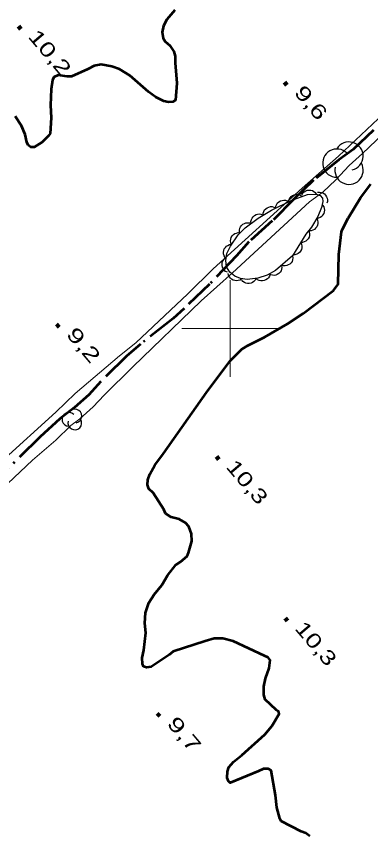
# Model space of a CAD drawing. Extents: x 386081 to 389416, y 5130568 to 5134082.
# Drawn here: x 386955.8 to 387029, y 5132295.3 to 5132464.6 of the extents above; entities that cross this region are included whole.
import ezdxf

# ---------------------------------------------------------------- set-up
doc = ezdxf.new("R2010")
doc.units = 0
doc.header["$LTSCALE"] = 1.2
doc.linetypes.add('DASH_DOUBLE_DOT', pattern=[9.2, 5, -1.2, 0.3, -1.2, 0.3, -1.2])
doc.linetypes.add('DOT_DASHED', pattern=[7.7, 5, -1.2, 0.3, -1.2])
for name, color, linetype, lineweight in [('1', 7, 'Continuous', 53), ('2', 7, 'Continuous', 13), ('3', 7, 'Continuous', 140), ('4', 7, 'DASH_DOUBLE_DOT', 53), ('44', 7, 'Continuous', 25), ('61', 7, 'Continuous', 13)]:
    doc.layers.add(name, color=color, linetype=linetype, lineweight=lineweight)

msp = doc.modelspace()

# ---------------------------------------------------------------- linework, layer by layer
at = {"layer": '1'}
for points in [[(386988.51, 5132465.88), (386986.87, 5132463.96), (386986.17, 5132462.62), (386985.88, 5132461.29), (386986.09, 5132460.04), (386986.55, 5132459.37), (386987.49, 5132458.54), (386988.31, 5132457.34), (386988.62, 5132456.34), (386988.61, 5132454.97), (386988.92, 5132450.76), (386988.7, 5132447.23), (386988.14, 5132446.88), (386987.19, 5132446.8), (386986.23, 5132447.05), (386984.63, 5132447.84), (386983.1, 5132448.98), (386979.22, 5132452.32), (386977.06, 5132453.67), (386975.54, 5132454.18), (386973.29, 5132454.59), (386971.88, 5132454.34), (386970.56, 5132453.63), (386967.19, 5132452.16), (386966.27, 5132452.13), (386964.39, 5132452.4), (386963.49, 5132452.01), (386963.24, 5132451.38), (386962.95, 5132449.49), (386962.8, 5132446.18), (386963, 5132443.57), (386962.77, 5132440.38), (386962.4, 5132439.88), (386961.1, 5132438.58), (386959.43, 5132437.5), (386958.79, 5132437.55), (386958.23, 5132437.93), (386957.95, 5132438.55)], [(386957.95, 5132438.55), (386957.6, 5132440.17), (386956.81, 5132441.93), (386955.53, 5132443.92)], [(387016.41, 5132295.05), (387015.62, 5132295.65), (387014.62, 5132296.01), (387010.48, 5132298.13), (387010.21, 5132298.68), (387009.65, 5132300.96), (387009.35, 5132303.5), (387008.43, 5132308.57), (387007.92, 5132308.95), (387006.83, 5132308.92), (387005.85, 5132308.44), (386999.99, 5132306.08), (386999.66, 5132306.38), (386999.37, 5132307.08), (386999.39, 5132308.4), (386999.72, 5132309.29), (387000.69, 5132310.42), (387002.38, 5132311.76), (387007.15, 5132316.05), (387008.55, 5132317.8), (387010.1, 5132320.33), (387009.95, 5132320.84), (387009.48, 5132321.17), (387007.19, 5132323.26), (387006.94, 5132324.28), (387006.95, 5132325.97), (387007.26, 5132327.63), (387008.03, 5132329.76), (387008.21, 5132331.45), (387007.81, 5132331.95), (387007.1, 5132332.32), (387000.6, 5132335.33), (386998.44, 5132335.91), (386996.69, 5132335.88), (386994.79, 5132335.37), (386988.22, 5132333.24), (386987.35, 5132332.55), (386983.63, 5132330.07), (386982.7, 5132329.87), (386982.06, 5132330.13), (386981.85, 5132330.68), (386981.79, 5132331.87), (386982.15, 5132333.48), (386982.53, 5132337.09), (386982.32, 5132339.09), (386982.47, 5132341.18), (386983.16, 5132343.25), (386984.24, 5132345), (386985.84, 5132346.94), (386987.01, 5132348.9), (386988.73, 5132351.13), (386989.71, 5132351.74), (386991.06, 5132352.92), (386991.38, 5132353.63), (386992.02, 5132356.05), (386991.97, 5132357.55), (386991.42, 5132359.05), (386990.71, 5132359.82), (386989.41, 5132360.55), (386987.78, 5132361.01), (386986.63, 5132361.78), (386986.26, 5132362.55), (386984.04, 5132366.01), (386983.13, 5132366.84), (386982.87, 5132367.69), (386982.93, 5132368.72), (386983.33, 5132369.9), (386984.4, 5132371.72), (386986.22, 5132374.18), (386995.05, 5132386.8), (386999.99, 5132393.3), (387002.41, 5132395.76), (387003.61, 5132396.51), (387007.05, 5132398.23), (387011.84, 5132400.96), (387015.03, 5132403.15), (387021.33, 5132407.88), (387022.29, 5132409.22), (387022.4, 5132415.3), (387023, 5132420.01), (387023.15, 5132420.46), (387024.38, 5132422.84), (387026.94, 5132427.05), (387029.08, 5132429.87)]]:
    msp.add_lwpolyline(points, dxfattribs=at)
at = {"layer": '2'}
for points in [[(387035.25, 5132447.8), (387022.35, 5132435.63), (387014.86, 5132429.04), (386996.44, 5132412.37), (386991.2, 5132407.2), (386980.45, 5132397.05), (386977.07, 5132394.34), (386967.94, 5132386.58), (386963.93, 5132382.74), (386952.67, 5132372.51)], [(386954.04, 5132367.99), (386959.12, 5132372.79), (386963.93, 5132376.9), (386967.03, 5132379.97), (386968.91, 5132381.36), (386971.67, 5132383.82), (386973.89, 5132386.2), (386979.84, 5132392.12), (386993.99, 5132405.76), (387000.42, 5132411.51), (387016.37, 5132426.19), (387019.1, 5132428.25), (387021.81, 5132430.74), (387024.59, 5132433.74), (387027.36, 5132436.24), (387034.46, 5132443.05)]]:
    msp.add_lwpolyline(points, dxfattribs=at)
at = {"layer": '3'}
for p, q in [((386956.2, 5132462.55), (386956.71, 5132461.94)), ((387011.2, 5132450.96), (387011.71, 5132450.35)), ((386964.09, 5132400.93), (386964.6, 5132400.32)), ((386997.12, 5132373.56), (386997.63, 5132372.95)), ((387011.34, 5132340.14), (387011.85, 5132339.53)), ((386984.9, 5132320.42), (386985.41, 5132319.81))]:
    msp.add_line(p, q, dxfattribs=at)
at = {"layer": '4'}
msp.add_lwpolyline([(387029.58, 5132441.03), (387025.39, 5132437.03), (387022.46, 5132434.88), (387017.22, 5132430.7), (387013.11, 5132426.8), (387008.67, 5132422.3), (387003.86, 5132417.94), (387001.29, 5132415.04), (386995.68, 5132409.17), (386990.44, 5132404.16), (386988.19, 5132402.06), (386981.4, 5132396.75), (386978.53, 5132394.29), (386973.22, 5132389.06), (386970.78, 5132386.29), (386967.78, 5132383.71), (386964.73, 5132381.32), (386960.67, 5132377.59), (386952.55, 5132369.6)], dxfattribs=at)
at = {"layer": '44', "linetype": 'DOT_DASHED'}
msp.add_lwpolyline([(387012.88, 5132415.04), (387009.37, 5132412.01), (387007.61, 5132411.07), (387005.66, 5132410.44), (387003.51, 5132410.17), (387002.14, 5132410.37), (387000.93, 5132410.87), (386999.91, 5132411.68), (386999.24, 5132412.76), (386999.06, 5132414.08), (386999.31, 5132415.53), (387000.02, 5132417.05), (387001.64, 5132419.37), (387003.08, 5132420.83), (387005.73, 5132422.84), (387008.52, 5132424.51), (387012.56, 5132426.48), (387015.95, 5132427.74), (387017.73, 5132427.83), (387018.58, 5132427.55), (387019.04, 5132427.01), (387019.13, 5132426.3), (387018.86, 5132425.05), (387018.07, 5132423.18), (387016.81, 5132420.99), (387015.64, 5132419.55)], close=True, dxfattribs=at)
at = {"layer": '44'}
for points in [[(387012.04, 5132426.29), (387012.14, 5132426.69), (387012.35, 5132427.04), (387012.56, 5132427.3), (387012.84, 5132427.51), (387013.18, 5132427.66), (387013.55, 5132427.74), (387013.88, 5132427.76), (387014.22, 5132427.68), (387014.56, 5132427.54), (387014.86, 5132427.33)], [(387014.79, 5132427.68), (387015, 5132428.04), (387015.3, 5132428.31), (387015.58, 5132428.5), (387015.91, 5132428.6), (387016.28, 5132428.65), (387016.66, 5132428.61), (387016.98, 5132428.54), (387017.28, 5132428.36), (387017.56, 5132428.12), (387017.78, 5132427.83)], [(387018.03, 5132428.19), (387018.45, 5132428.24), (387018.85, 5132428.16), (387019.16, 5132428.06), (387019.45, 5132427.86), (387019.71, 5132427.6), (387019.91, 5132427.27), (387020.05, 5132426.98), (387020.09, 5132426.63), (387020.07, 5132426.26), (387019.98, 5132425.91)], [(387009.37, 5132424.92), (387009.43, 5132425.34), (387009.6, 5132425.71), (387009.78, 5132425.98), (387010.04, 5132426.21), (387010.36, 5132426.4), (387010.73, 5132426.51), (387011.05, 5132426.57), (387011.4, 5132426.53), (387011.75, 5132426.42), (387012.07, 5132426.24)], [(387006.76, 5132423.45), (387006.78, 5132423.87), (387006.92, 5132424.25), (387007.07, 5132424.55), (387007.32, 5132424.8), (387007.62, 5132425.01), (387007.98, 5132425.15), (387008.29, 5132425.24), (387008.64, 5132425.22), (387009, 5132425.15), (387009.33, 5132425)], [(387019.07, 5132425.55), (387019.3, 5132425.2), (387019.41, 5132424.81), (387019.46, 5132424.49), (387019.41, 5132424.14), (387019.3, 5132423.79), (387019.09, 5132423.46), (387018.89, 5132423.21), (387018.6, 5132423.01), (387018.26, 5132422.86), (387017.91, 5132422.79)], [(387004.29, 5132421.75), (387004.27, 5132422.17), (387004.37, 5132422.56), (387004.49, 5132422.87), (387004.71, 5132423.15), (387004.98, 5132423.39), (387005.32, 5132423.57), (387005.62, 5132423.69), (387005.97, 5132423.72), (387006.34, 5132423.68), (387006.68, 5132423.56)], [(387017.86, 5132422.81), (387018.04, 5132422.44), (387018.11, 5132422.04), (387018.12, 5132421.71), (387018.02, 5132421.37), (387017.87, 5132421.03), (387017.62, 5132420.74), (387017.39, 5132420.51), (387017.08, 5132420.35), (387016.72, 5132420.24), (387016.36, 5132420.21)], [(387001.9, 5132419.94), (387001.88, 5132420.35), (387001.98, 5132420.75), (387002.1, 5132421.06), (387002.31, 5132421.33), (387002.59, 5132421.58), (387002.93, 5132421.76), (387003.23, 5132421.88), (387003.58, 5132421.9), (387003.95, 5132421.87), (387004.29, 5132421.75)], [(387000.25, 5132417.38), (387000.1, 5132417.77), (387000.07, 5132418.18), (387000.09, 5132418.51), (387000.21, 5132418.84), (387000.4, 5132419.16), (387000.67, 5132419.43), (387000.92, 5132419.64), (387001.25, 5132419.77), (387001.61, 5132419.85), (387001.97, 5132419.84)], [(387016.14, 5132420.37), (387016.31, 5132419.99), (387016.37, 5132419.58), (387016.37, 5132419.25), (387016.27, 5132418.92), (387016.1, 5132418.59), (387015.85, 5132418.3), (387015.61, 5132418.08), (387015.29, 5132417.93), (387014.93, 5132417.83), (387014.57, 5132417.81)], [(386998.92, 5132414.7), (386998.71, 5132415.06), (386998.61, 5132415.45), (386998.57, 5132415.78), (386998.63, 5132416.12), (386998.76, 5132416.47), (386998.98, 5132416.79), (386999.19, 5132417.03), (386999.49, 5132417.22), (386999.84, 5132417.36), (387000.19, 5132417.42)], [(387014.57, 5132417.81), (387014.75, 5132417.43), (387014.8, 5132417.03), (387014.8, 5132416.7), (387014.7, 5132416.36), (387014.54, 5132416.03), (387014.28, 5132415.74), (387014.04, 5132415.52), (387013.73, 5132415.37), (387013.37, 5132415.27), (387013.01, 5132415.25)], [(386999.39, 5132411.65), (386999.02, 5132411.84), (386998.72, 5132412.12), (386998.51, 5132412.37), (386998.38, 5132412.7), (386998.29, 5132413.06), (386998.31, 5132413.44), (386998.35, 5132413.77), (386998.5, 5132414.08), (386998.72, 5132414.39), (386998.99, 5132414.63)], [(387012.88, 5132415.04), (387012.93, 5132414.63), (387012.86, 5132414.22), (387012.76, 5132413.91), (387012.56, 5132413.62), (387012.3, 5132413.36), (387011.97, 5132413.16), (387011.68, 5132413.02), (387011.33, 5132412.97), (387010.96, 5132412.99), (387010.61, 5132413.08)], [(387010.61, 5132413.08), (387010.66, 5132412.66), (387010.59, 5132412.26), (387010.49, 5132411.95), (387010.29, 5132411.66), (387010.03, 5132411.4), (387009.7, 5132411.2), (387009.41, 5132411.06), (387009.06, 5132411.01), (387008.69, 5132411.03), (387008.34, 5132411.12)], [(387002.36, 5132410.28), (387002.01, 5132410.05), (387001.62, 5132409.93), (387001.29, 5132409.88), (387000.94, 5132409.93), (387000.59, 5132410.04), (387000.26, 5132410.24), (387000.01, 5132410.45), (386999.81, 5132410.74), (386999.66, 5132411.07), (386999.58, 5132411.43)], [(387008.21, 5132411.26), (387008.1, 5132410.86), (387007.87, 5132410.52), (387007.66, 5132410.27), (387007.36, 5132410.08), (387007.02, 5132409.94), (387006.64, 5132409.88), (387006.32, 5132409.87), (387005.98, 5132409.96), (387005.64, 5132410.12), (387005.36, 5132410.34)], [(387005.34, 5132410.4), (387005.15, 5132410.03), (387004.87, 5132409.73), (387004.61, 5132409.53), (387004.29, 5132409.4), (387003.93, 5132409.32), (387003.54, 5132409.34), (387003.22, 5132409.38), (387002.91, 5132409.54), (387002.6, 5132409.76), (387002.37, 5132410.03)]]:
    msp.add_lwpolyline(points, dxfattribs=at)
for centre, radius, start, end in [((387024.543, 5132435.681), 2.929, 282.26917, 149.72626), ((387024.543, 5132435.681), 2.929, 282.26917, 149.72626), ((387022.024, 5132434.217), 2.929, 44.11537, 269.80396), ((387022.024, 5132434.217), 2.929, 44.11537, 269.80396), ((387024.543, 5132432.752), 2.929, 166.93686, 29.62122), ((387024.543, 5132432.752), 2.929, 166.93686, 29.62122), ((386966.631, 5132381.212), 1.423, 44.11537, 269.80396), ((386966.631, 5132381.212), 1.423, 44.11537, 269.80396), ((386967.854, 5132381.924), 1.423, 282.26917, 149.72626), ((386967.854, 5132381.924), 1.423, 282.26917, 149.72626), ((386967.854, 5132380.501), 1.423, 166.93686, 29.62122), ((386967.854, 5132380.501), 1.423, 166.93686, 29.62122)]:
    msp.add_arc(centre, radius, start, end, dxfattribs=at)
at = {"layer": '61'}
for p, q in [((387000, 5132390), (387000, 5132410)), ((386990, 5132400), (387010, 5132400))]:
    msp.add_line(p, q, dxfattribs=at)

# ---------------------------------------------------------------- texts
at = {"layer": '3'}
for s, width, p in [('10,2   ', 1.4, (386958.03, 5132460.33)), ('9,6    ', 1.4, (387013.03, 5132448.74)), ('9,2    ', 1.45, (386965.92, 5132398.71)), ('10,3   ', 1.35, (386998.95, 5132371.34)), ('10,3   ', 1.35, (387013.17, 5132337.92)), ('9,7    ', 1.45, (386986.73, 5132318.2))]:
    msp.add_text(s, height=3, rotation=310.294, dxfattribs=dict(at, width=width)).set_placement(p)

doc.saveas('drawing.dxf')
